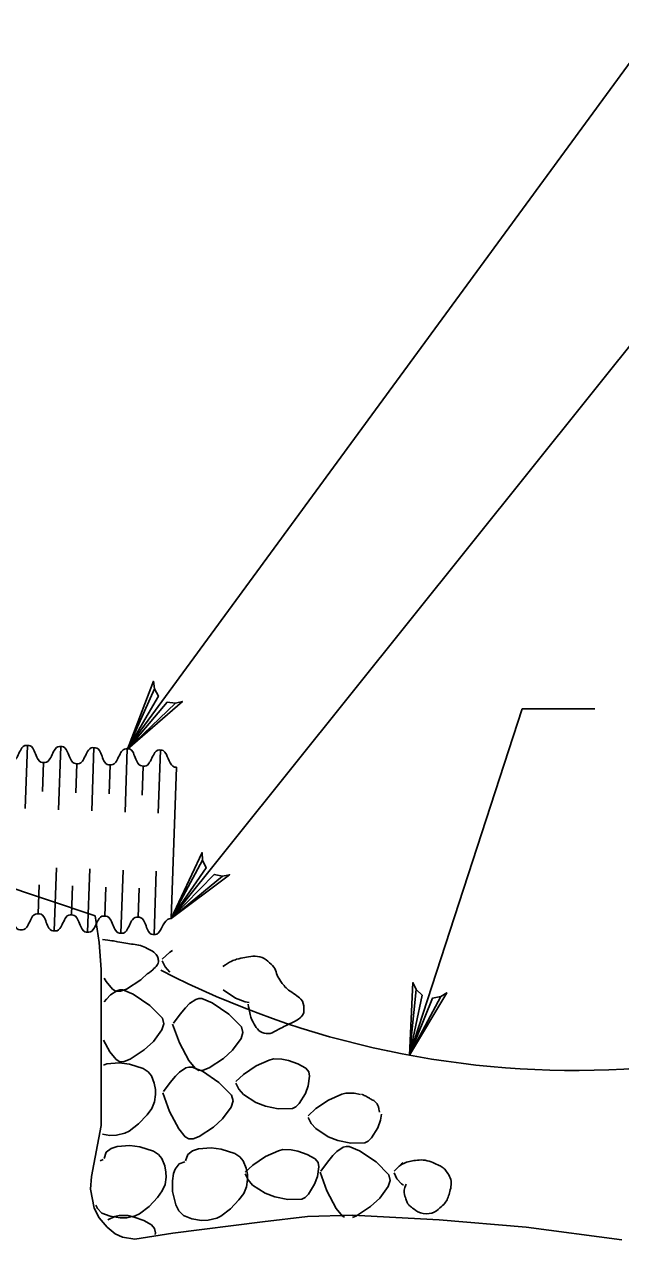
# Model space of a CAD drawing. Extents: x 636462 to 639890, y 299944 to 300538.
# Drawn here: x 638597.9 to 638627.4, y 300350.4 to 300410.6 of the extents above; entities that cross this region are included whole.
import ezdxf

# ---------------------------------------------------------------- set-up
doc = ezdxf.new("R2010")
doc.units = 0
doc.layers.add('Default', color=7, linetype='Continuous')

msp = doc.modelspace()

# ---------------------------------------------------------------- linework, layer by layer
at = {"layer": 'Default'}
for p, q in [((638602.965, 300374.73), (638629.266, 300410.626)), ((638605.147, 300366.329), (638629.529, 300396.771)), ((638616.958, 300359.549), (638622.541, 300376.711)), ((638626.146, 300376.711), (638622.541, 300376.711)), ((638601.369, 300366.461), (638576.237, 300374.838)), ((638598.021, 300374.903), (638597.912, 300371.771)), ((638599.56, 300371.714), (638599.669, 300374.845)), ((638601.208, 300371.656), (638601.317, 300374.788)), ((638602.856, 300371.599), (638602.965, 300374.73)), ((638604.504, 300371.541), (638604.613, 300374.672)), ((638598.766, 300372.612), (638598.817, 300374.05)), ((638600.414, 300372.555), (638600.464, 300373.992)), ((638602.062, 300372.497), (638602.112, 300373.935)), ((638603.71, 300372.439), (638603.76, 300373.877)), ((638605.408, 300373.82), (638605.147, 300366.329)), ((638599.35, 300365.707), (638599.46, 300368.838)), ((638600.998, 300365.649), (638601.107, 300368.781)), ((638602.646, 300365.592), (638602.755, 300368.723)), ((638604.294, 300365.534), (638604.403, 300368.665)), ((638598.555, 300366.559), (638598.605, 300367.995)), ((638600.203, 300366.502), (638600.253, 300367.937)), ((638601.851, 300366.444), (638601.901, 300367.88)), ((638603.499, 300366.387), (638603.549, 300367.822)), ((638605.078, 300364.662), (638605.207, 300364.747)), ((638604.704, 300364.302), (638605.078, 300364.662)), ((638604.849, 300363.927), (638604.704, 300364.22)), ((638603.982, 300363.613), (638603.634, 300363.292)), ((638605.074, 300363.671), (638604.849, 300363.927)), ((638601.918, 300363.201), (638601.827, 300363.376)), ((638602.237, 300362.816), (638601.918, 300363.201)), ((638603.634, 300363.292), (638602.93, 300362.83)), ((638601.814, 300362.195), (638601.929, 300362.333)), ((638601.929, 300362.333), (638602.133, 300362.539)), ((638602.133, 300362.539), (638602.445, 300362.745)), ((638602.414, 300362.711), (638602.237, 300362.816)), ((638602.634, 300362.716), (638602.414, 300362.711)), ((638602.445, 300362.745), (638602.599, 300362.788)), ((638602.599, 300362.788), (638602.751, 300362.782)), ((638602.93, 300362.83), (638602.634, 300362.716)), ((638602.751, 300362.782), (638603.263, 300362.576)), ((638603.263, 300362.576), (638604.079, 300362.016)), ((638606.051, 300362.11), (638606.363, 300362.318)), ((638606.363, 300362.318), (638606.517, 300362.36)), ((638606.517, 300362.36), (638606.669, 300362.353)), ((638606.669, 300362.353), (638607.182, 300362.149)), ((638608.337, 300362.385), (638607.721, 300362.788)), ((638608.816, 300362.201), (638608.337, 300362.385)), ((638604.079, 300362.016), (638604.71, 300361.389)), ((638605.583, 300361.585), (638605.847, 300361.906)), ((638605.847, 300361.906), (638606.051, 300362.11)), ((638607.182, 300362.149), (638607.998, 300361.589)), ((638609.007, 300362.16), (638608.816, 300362.201)), ((638604.783, 300361.104), (638604.687, 300360.802)), ((638604.71, 300361.389), (638604.783, 300361.104)), ((638605.56, 300360.159), (638605.216, 300361.081)), ((638605.258, 300361.142), (638605.583, 300361.585)), ((638607.998, 300361.589), (638608.628, 300360.96)), ((638604.687, 300360.802), (638604.26, 300360.223)), ((638608.701, 300360.675), (638608.606, 300360.373)), ((638608.628, 300360.96), (638608.701, 300360.675)), ((638602.095, 300359.72), (638601.793, 300360.296)), ((638604.26, 300360.223), (638603.811, 300359.811)), ((638606.014, 300359.291), (638605.56, 300360.159)), ((638608.606, 300360.373), (638608.179, 300359.795)), ((638602.414, 300359.334), (638602.095, 300359.72)), ((638602.591, 300359.228), (638602.414, 300359.334)), ((638603.107, 300359.349), (638602.809, 300359.235)), ((638603.811, 300359.811), (638603.107, 300359.349)), ((638606.332, 300358.906), (638606.014, 300359.291)), ((638607.729, 300359.382), (638607.025, 300358.92)), ((638608.179, 300359.795), (638607.729, 300359.382)), ((638609.355, 300359.018), (638610.005, 300359.312)), ((638610.005, 300359.312), (638610.219, 300359.364)), ((638610.219, 300359.364), (638610.633, 300359.359)), ((638610.633, 300359.359), (638610.958, 300359.293)), ((638610.958, 300359.293), (638611.429, 300359.122)), ((638601.781, 300359.064), (638601.945, 300359.118)), ((638601.945, 300359.118), (638602.572, 300359.168)), ((638602.572, 300359.168), (638603.074, 300359.11)), ((638602.809, 300359.235), (638602.591, 300359.228)), ((638603.074, 300359.11), (638603.746, 300358.891)), ((638603.746, 300358.891), (638603.998, 300358.727)), ((638603.998, 300358.727), (638604.165, 300358.533)), ((638605.354, 300358.512), (638605.56, 300358.716)), ((638605.56, 300358.716), (638605.87, 300358.924)), ((638605.87, 300358.924), (638606.026, 300358.966)), ((638606.026, 300358.966), (638606.178, 300358.96)), ((638606.178, 300358.96), (638606.688, 300358.756)), ((638606.509, 300358.801), (638606.332, 300358.906)), ((638606.728, 300358.808), (638606.509, 300358.801)), ((638606.688, 300358.756), (638607.504, 300358.196)), ((638607.025, 300358.92), (638606.728, 300358.808)), ((638608.726, 300358.602), (638609.355, 300359.018)), ((638611.429, 300359.122), (638611.822, 300358.908)), ((638611.822, 300358.908), (638611.962, 300358.731)), ((638611.962, 300358.731), (638612.005, 300358.506)), ((638604.165, 300358.533), (638604.306, 300358.166)), ((638604.306, 300358.166), (638604.363, 300357.848)), ((638604.764, 300357.75), (638605.091, 300358.194)), ((638605.091, 300358.194), (638605.354, 300358.512)), ((638607.504, 300358.196), (638608.135, 300357.567)), ((638608.349, 300358.241), (638608.726, 300358.602)), ((638608.495, 300357.867), (638608.349, 300358.16)), ((638612.005, 300358.506), (638611.935, 300358.027)), ((638604.371, 300357.598), (638604.321, 300357.236)), ((638604.363, 300357.848), (638604.371, 300357.598)), ((638605.066, 300356.767), (638604.725, 300357.69)), ((638608.135, 300357.567), (638608.21, 300357.284)), ((638608.72, 300357.609), (638608.495, 300357.867)), ((638609.336, 300357.207), (638608.72, 300357.609)), ((638611.793, 300357.648), (638611.489, 300357.161)), ((638611.935, 300358.027), (638611.793, 300357.648)), ((638612.942, 300357.321), (638613.594, 300357.615)), ((638613.594, 300357.615), (638613.806, 300357.667)), ((638613.806, 300357.667), (638614.221, 300357.663)), ((638614.221, 300357.663), (638614.531, 300357.598)), ((638604.183, 300356.917), (638603.948, 300356.595)), ((638604.321, 300357.236), (638604.183, 300356.917)), ((638608.112, 300356.98), (638607.685, 300356.403)), ((638608.21, 300357.284), (638608.112, 300356.98)), ((638609.815, 300357.023), (638609.336, 300357.207)), ((638610.454, 300356.888), (638609.815, 300357.023)), ((638611.156, 300356.909), (638610.454, 300356.888)), ((638611.32, 300356.996), (638611.156, 300356.909)), ((638611.489, 300357.161), (638611.32, 300356.996)), ((638611.939, 300356.545), (638612.314, 300356.905)), ((638612.314, 300356.905), (638612.942, 300357.321)), ((638603.948, 300356.595), (638603.53, 300356.155)), ((638605.52, 300355.899), (638605.066, 300356.767)), ((638607.685, 300356.403), (638607.236, 300355.989)), ((638612.085, 300356.17), (638611.939, 300356.463)), ((638615.524, 300356.33), (638615.38, 300355.951)), ((638615.568, 300356.638), (638615.524, 300356.33)), ((638602.095, 300355.581), (638601.743, 300355.639)), ((638602.847, 300355.683), (638602.428, 300355.587)), ((638603.055, 300355.787), (638602.847, 300355.683)), ((638603.53, 300356.155), (638603.055, 300355.787)), ((638605.839, 300355.514), (638605.52, 300355.899)), ((638607.236, 300355.989), (638606.534, 300355.527)), ((638612.309, 300355.912), (638612.085, 300356.17)), ((638612.924, 300355.51), (638612.309, 300355.912)), ((638615.38, 300355.951), (638615.078, 300355.464)), ((638602.428, 300355.587), (638602.095, 300355.581)), ((638602.46, 300355.025), (638603.088, 300355.075)), ((638603.088, 300355.075), (638603.588, 300355.016)), ((638606.016, 300355.408), (638605.839, 300355.514)), ((638606.236, 300355.414), (638606.016, 300355.408)), ((638606.534, 300355.527), (638606.236, 300355.414)), ((638613.402, 300355.327), (638612.924, 300355.51)), ((638614.044, 300355.191), (638613.402, 300355.327)), ((638614.743, 300355.212), (638614.044, 300355.191)), ((638614.91, 300355.3), (638614.743, 300355.212)), ((638615.078, 300355.464), (638614.91, 300355.3)), ((638601.814, 300354.438), (638601.922, 300354.744)), ((638601.922, 300354.744), (638602.166, 300354.925)), ((638602.166, 300354.925), (638602.46, 300355.025)), ((638603.588, 300355.016), (638604.26, 300354.796)), ((638604.26, 300354.796), (638604.512, 300354.633)), ((638604.512, 300354.633), (638604.679, 300354.438)), ((638604.679, 300354.438), (638604.821, 300354.073)), ((638605.853, 300354.321), (638605.964, 300354.625)), ((638605.964, 300354.625), (638606.205, 300354.808)), ((638606.205, 300354.808), (638606.499, 300354.906)), ((638606.499, 300354.906), (638607.127, 300354.956)), ((638607.127, 300354.956), (638607.627, 300354.898)), ((638607.627, 300354.898), (638608.3, 300354.679)), ((638608.3, 300354.679), (638608.551, 300354.515)), ((638608.551, 300354.515), (638608.718, 300354.321)), ((638609.189, 300354.111), (638609.817, 300354.527)), ((638609.817, 300354.527), (638610.469, 300354.821)), ((638610.469, 300354.821), (638610.681, 300354.875)), ((638610.681, 300354.875), (638611.096, 300354.871)), ((638611.096, 300354.871), (638611.422, 300354.802)), ((638611.422, 300354.802), (638611.891, 300354.631)), ((638611.891, 300354.631), (638612.284, 300354.417)), ((638612.886, 300354.257), (638613.148, 300354.577)), ((638613.148, 300354.577), (638613.355, 300354.781)), ((638613.355, 300354.781), (638613.665, 300354.987)), ((638613.665, 300354.987), (638613.821, 300355.031)), ((638613.821, 300355.031), (638613.973, 300355.025)), ((638613.973, 300355.025), (638614.483, 300354.819)), ((638614.483, 300354.819), (638615.299, 300354.261)), ((638601.627, 300354.325), (638601.773, 300354.377)), ((638604.821, 300354.073), (638604.879, 300353.753)), ((638605.264, 300353.684), (638605.345, 300353.913)), ((638605.345, 300353.913), (638605.537, 300354.163)), ((638605.537, 300354.163), (638605.812, 300354.261)), ((638608.718, 300354.321), (638608.86, 300353.957)), ((638608.814, 300353.751), (638609.189, 300354.111)), ((638608.86, 300353.957), (638608.918, 300353.636)), ((638612.284, 300354.417), (638612.424, 300354.24)), ((638612.468, 300354.017), (638612.399, 300353.538)), ((638612.424, 300354.24), (638612.468, 300354.017)), ((638612.559, 300353.813), (638612.886, 300354.257)), ((638615.299, 300354.261), (638615.93, 300353.632)), ((638616.188, 300353.803), (638616.563, 300354.163)), ((638616.563, 300354.163), (638616.644, 300354.217)), ((638604.887, 300353.505), (638604.837, 300353.141)), ((638604.879, 300353.753), (638604.887, 300353.505)), ((638605.206, 300353.326), (638605.264, 300353.684)), ((638605.216, 300352.803), (638605.206, 300353.326)), ((638608.96, 300353.378), (638608.814, 300353.672)), ((638608.926, 300353.386), (638608.876, 300353.024)), ((638608.918, 300353.636), (638608.926, 300353.386)), ((638609.182, 300353.12), (638608.96, 300353.378)), ((638612.399, 300353.538), (638612.255, 300353.159)), ((638612.861, 300352.83), (638612.52, 300353.753)), ((638616.005, 300353.347), (638615.907, 300353.045)), ((638615.93, 300353.632), (638616.005, 300353.347)), ((638616.334, 300353.43), (638616.188, 300353.724)), ((638616.557, 300353.172), (638616.334, 300353.43)), ((638604.7, 300352.824), (638604.462, 300352.501)), ((638604.837, 300353.141), (638604.7, 300352.824)), ((638605.372, 300352.141), (638605.216, 300352.803)), ((638608.739, 300352.705), (638608.501, 300352.383)), ((638608.876, 300353.024), (638608.739, 300352.705)), ((638609.799, 300352.716), (638609.182, 300353.12)), ((638610.277, 300352.533), (638609.799, 300352.716)), ((638611.953, 300352.672), (638611.785, 300352.506)), ((638612.255, 300353.159), (638611.953, 300352.672)), ((638613.315, 300351.962), (638612.861, 300352.83)), ((638615.907, 300353.045), (638615.48, 300352.466)), ((638616.652, 300353.109), (638616.557, 300353.172)), ((638601.485, 300351.958), (638601.406, 300352.116)), ((638604.044, 300352.06), (638603.569, 300351.694)), ((638604.462, 300352.501), (638604.044, 300352.06)), ((638605.524, 300351.839), (638605.372, 300352.141)), ((638608.501, 300352.383), (638608.083, 300351.943)), ((638610.919, 300352.397), (638610.277, 300352.533)), ((638611.618, 300352.42), (638610.919, 300352.397)), ((638611.785, 300352.506), (638611.618, 300352.42)), ((638615.031, 300352.054), (638614.329, 300351.592)), ((638615.48, 300352.466), (638615.031, 300352.054)), ((638601.712, 300351.733), (638601.485, 300351.958)), ((638602.122, 300351.569), (638601.712, 300351.733)), ((638602.006, 300351.396), (638602.358, 300351.554)), ((638602.609, 300351.488), (638602.122, 300351.569)), ((638602.358, 300351.554), (638602.572, 300351.608)), ((638602.572, 300351.608), (638602.986, 300351.602)), ((638602.945, 300351.494), (638602.609, 300351.488)), ((638603.361, 300351.59), (638602.945, 300351.494)), ((638602.986, 300351.602), (638603.311, 300351.535)), ((638603.311, 300351.535), (638603.782, 300351.365)), ((638603.569, 300351.694), (638603.361, 300351.59)), ((638605.751, 300351.617), (638605.524, 300351.839)), ((638606.161, 300351.45), (638605.751, 300351.617)), ((638606.649, 300351.369), (638606.161, 300351.45)), ((638607.4, 300351.471), (638606.984, 300351.375)), ((638607.608, 300351.575), (638607.4, 300351.471)), ((638608.083, 300351.943), (638607.608, 300351.575)), ((638613.634, 300351.577), (638613.315, 300351.962)), ((638613.727, 300351.523), (638613.634, 300351.577)), ((638614.329, 300351.592), (638614.127, 300351.515)), ((638603.782, 300351.365), (638604.175, 300351.15)), ((638604.175, 300351.15), (638604.315, 300350.973)), ((638604.315, 300350.973), (638604.358, 300350.75)), ((638606.984, 300351.375), (638606.649, 300351.369)), ((638604.358, 300350.75), (638604.348, 300350.673))]:
    msp.add_line(p, q, dxfattribs=at)
for points in [[(638605.358, 300376.987), (638605.696, 300377.077), (638602.97, 300374.717), (638605.358, 300376.987), (638604.94, 300377.042), (638602.97, 300374.717), (638604.51, 300377.339), (638604.309, 300377.705), (638602.97, 300374.717), (638604.265, 300378.082), (638604.309, 300377.705)], [(638607.69, 300368.423), (638608.034, 300368.489), (638605.147, 300366.329), (638607.69, 300368.423), (638607.277, 300368.507), (638605.147, 300366.329), (638606.869, 300368.835), (638606.694, 300369.214), (638605.147, 300366.329), (638606.678, 300369.593), (638606.694, 300369.214)], [(638601.369, 300366.461), (638601.573, 300365.129), (638601.666, 300363.79), (638601.666, 300362.01), (638601.666, 300360.23), (638601.666, 300358.154), (638601.666, 300356.076), (638601.194, 300353.549), (638601.142, 300352.916), (638601.321, 300351.973), (638601.573, 300351.502), (638601.962, 300351.032), (638602.366, 300350.705), (638602.722, 300350.536), (638603.347, 300350.436), (638605.227, 300350.736), (638609.676, 300351.292), (638611.901, 300351.554), (638614.127, 300351.625), (638618.43, 300351.394), (638622.732, 300351.032), (638627.483, 300350.411)], [(638618.508, 300362.456), (638618.8, 300362.649), (638616.958, 300359.549), (638618.508, 300362.456), (638618.094, 300362.377), (638616.958, 300359.549), (638617.591, 300362.523), (638617.285, 300362.807), (638616.958, 300359.549), (638617.124, 300363.151), (638617.285, 300362.807)]]:
    msp.add_lwpolyline(points, dxfattribs=at)
msp.add_arc((638625.121, 300403.599), 44.8, 242.78578, 303.49181, dxfattribs=at)
for points in [[(638593.873, 300374.223), (638594.16, 300374.579), (638594.444, 300374.833), (638594.726, 300375.018), (638595.007, 300375.203), (638595.246, 300374.175), (638595.521, 300374.165), (638595.795, 300374.155), (638596.099, 300374.97), (638596.373, 300374.96), (638596.648, 300374.951), (638596.894, 300374.117), (638597.169, 300374.107), (638597.443, 300374.098), (638597.747, 300374.912), (638598.021, 300374.903), (638598.296, 300374.893), (638598.542, 300374.059), (638598.817, 300374.05), (638599.091, 300374.04), (638599.395, 300374.855), (638599.669, 300374.845), (638599.944, 300374.835), (638600.19, 300374.002), (638600.464, 300373.992), (638600.739, 300373.983), (638601.043, 300374.797), (638601.317, 300374.788), (638601.592, 300374.778), (638601.838, 300373.944), (638602.112, 300373.935), (638602.387, 300373.925), (638602.69, 300374.74), (638602.965, 300374.73), (638603.24, 300374.72), (638603.486, 300373.887), (638603.76, 300373.877), (638604.035, 300373.868), (638604.338, 300374.682), (638604.613, 300374.672), (638604.888, 300374.663), (638605.132, 300373.778), (638605.408, 300373.82)], [(638593.611, 300366.732), (638593.873, 300366.356), (638594.139, 300366.083), (638594.406, 300365.879), (638594.674, 300365.675), (638594.984, 300366.684), (638595.259, 300366.674), (638595.534, 300366.665), (638595.78, 300365.831), (638596.054, 300365.822), (638596.329, 300365.812), (638596.632, 300366.626), (638596.907, 300366.617), (638597.182, 300366.607), (638597.428, 300365.774), (638597.702, 300365.764), (638597.977, 300365.755), (638598.28, 300366.569), (638598.555, 300366.559), (638598.83, 300366.55), (638599.076, 300365.716), (638599.35, 300365.707), (638599.625, 300365.697), (638599.928, 300366.511), (638600.203, 300366.502), (638600.478, 300366.492), (638600.723, 300365.659), (638600.998, 300365.649), (638601.273, 300365.639), (638601.576, 300366.454), (638601.851, 300366.444), (638602.125, 300366.435), (638602.371, 300365.601), (638602.646, 300365.592), (638602.921, 300365.582), (638603.224, 300366.396), (638603.499, 300366.387), (638603.773, 300366.377), (638604.019, 300365.544), (638604.294, 300365.534), (638604.569, 300365.524), (638604.872, 300366.339), (638605.147, 300366.329)], [(638603.969, 300363.588), (638604.242, 300363.772), (638604.541, 300364.076), (638604.504, 300364.3), (638604.473, 300364.49), (638604.213, 300364.716), (638603.969, 300364.835), (638603.614, 300365.008), (638603.263, 300365.04), (638602.901, 300365.102), (638602.515, 300365.167), (638602.132, 300365.239), (638601.741, 300365.281)], [(638607.71, 300363.944), (638608.047, 300364.198), (638608.417, 300364.32), (638608.78, 300364.39), (638609.181, 300364.466), (638609.667, 300364.447), (638610.028, 300364.123), (638610.321, 300363.859), (638610.371, 300363.499), (638610.561, 300363.232), (638610.884, 300362.777), (638611.696, 300362.333), (638611.72, 300361.895), (638611.745, 300361.441), (638610.849, 300361.039), (638610.294, 300360.738), (638609.987, 300360.571), (638609.515, 300360.692), (638609.313, 300361.004), (638609.089, 300361.351), (638609.027, 300361.704), (638608.957, 300362.074)], [(638614.57, 300357.619), (638614.699, 300357.571), (638614.81, 300357.511), (638614.926, 300357.442), (638615.094, 300357.343), (638615.277, 300357.264), (638615.372, 300357.086), (638615.434, 300356.971), (638615.443, 300356.85), (638615.462, 300356.728)], [(638616.44, 300354.057), (638616.668, 300354.206), (638616.91, 300354.285), (638617.154, 300354.323), (638617.529, 300354.382), (638617.932, 300354.314), (638618.312, 300354.144), (638618.537, 300354.043), (638618.71, 300353.912), (638618.847, 300353.701), (638619.041, 300353.401), (638619.025, 300353.032), (638618.934, 300352.72), (638618.856, 300352.453), (638618.717, 300352.208), (638618.489, 300352.008), (638618.102, 300351.669), (638617.456, 300351.7), (638617.065, 300352.008), (638616.943, 300352.104), (638616.851, 300352.222), (638616.798, 300352.364), (638616.702, 300352.621), (638616.674, 300352.928), (638616.798, 300353.166)]]:
    msp.add_open_spline(points, degree=3, dxfattribs=at)

doc.saveas('drawing.dxf')
